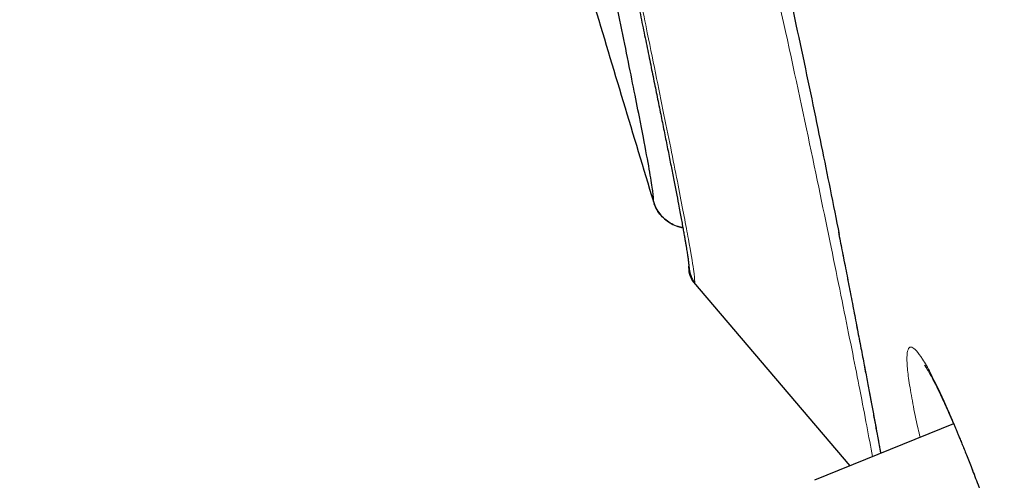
# Model space of a CAD drawing. Header units: millimetres. Extents: x 8 to 428, y 12 to 633.
# Tile 572 of 656: x 34.89 to 42.78, y 548.88 to 552.57. Entities that reach past the tile are written whole.
import ezdxf

# ---------------------------------------------------------------- set-up
doc = ezdxf.new("R2010")
doc.units = ezdxf.units.MM

msp = doc.modelspace()

# ---------------------------------------------------------------- linework, layer by layer
at = {"color": 7, "linetype": 'Continuous', "lineweight": 30}
for p, q in [((40.2865, 550.465), (41.5403, 548.9957)), ((42.371, 549.3314), (41.2555, 548.8807)), ((41.5403, 548.9957), (41.2556, 548.8807))]:
    msp.add_line(p, q, dxfattribs=at)
for centre, radius, start, end in [((40.2526, 551.1972), 0.3, 196.82612, 260.19909), ((40.4475, 550.5844), 0.2, 174.26005, 216.93384)]:
    msp.add_arc(centre, radius, start, end, dxfattribs=at)
at = {"color": 8, "linetype": 'Continuous', "lineweight": 0}
msp.add_arc((42.4255, 549.8046), 0.2493, 194.95401, 207.86809, dxfattribs=at)
at = {"color": 7, "linetype": 'Continuous', "lineweight": 30}
for points, knots in [([(56.3084, 527.3384), (55.9941, 528.5668), (55.3684, 531.0114), (54.3974, 534.7811), (53.4234, 538.5622), (52.4446, 542.3549), (51.3648, 546.5405), (50.183, 551.1198), (48.9006, 556.0848), (47.4721, 561.6321), (45.8955, 567.7613), (44.1799, 574.4914), (42.4631, 581.2401), (40.7476, 588.0178), (39.3195, 593.6739), (38.1816, 598.1969), (37.3257, 601.5945), (36.4727, 604.9786), (35.6271, 608.3232), (34.8459, 611.3996), (34.1381, 614.1634), (33.5133, 616.5785), (32.9472, 618.7238), (32.4509, 620.5782), (32.0208, 622.1762), (31.5881, 623.7788), (31.1759, 625.3003), (30.7985, 626.6691), (30.5002, 627.7515), (30.2756, 628.5792), (30.1231, 629.1471), (30.0342, 629.4727), (29.9948, 629.5945), (29.9826, 629.6146), (29.9857, 629.6052), (29.9857, 629.605)], [0, 0, 0, 0, 0.028425, 0.05657, 0.08452, 0.112315, 0.140016, 0.176199, 0.212256, 0.248183, 0.296953, 0.345657, 0.394582, 0.443744, 0.49315, 0.518006, 0.543042, 0.568293, 0.593809, 0.619642, 0.641414, 0.663436, 0.685472, 0.707234, 0.728735, 0.750032, 0.781689, 0.813116, 0.844401, 0.875629, 0.90684, 0.937939, 0.968835, 0.999454, 1, 1, 1, 1]), ([(54.5761, 527.4603), (54.3206, 528.4477), (53.8101, 530.4211), (53.0168, 533.4619), (52.215, 536.5316), (51.406, 539.6262), (50.5923, 542.7349), (49.6218, 546.4474), (48.4925, 550.7662), (47.2059, 555.6873), (45.8649, 560.8321), (44.4675, 566.1972), (43.0203, 571.7862), (41.5753, 577.3784), (40.1347, 582.9755), (38.6996, 588.5719), (37.5102, 593.2244), (36.5673, 596.9299), (35.8639, 599.6964), (35.1673, 602.4405), (34.4806, 605.1489), (33.8086, 607.8004), (33.2122, 610.1526), (32.6923, 612.1956), (32.2467, 613.9432), (31.8285, 615.5689), (31.3997, 617.217), (30.9761, 618.8254), (30.5716, 620.3571), (30.1957, 621.7794), (29.8532, 623.0757), (29.5446, 624.2322), (29.2853, 625.1978), (29.073, 625.9938), (28.8919, 626.6849), (28.7556, 627.2131), (28.6704, 627.5424), (28.6329, 627.6688), (28.6214, 627.6916), (28.6242, 627.6814), (28.6243, 627.6812)], [0, 0, 0, 0, 0.023406, 0.046777, 0.070122, 0.093442, 0.116743, 0.140035, 0.176612, 0.213166, 0.24969, 0.291147, 0.332584, 0.37405, 0.415564, 0.457116, 0.498706, 0.519522, 0.540358, 0.561218, 0.582102, 0.603013, 0.623947, 0.639667, 0.655399, 0.671137, 0.686871, 0.707827, 0.728758, 0.749662, 0.77471, 0.79973, 0.824744, 0.849753, 0.874758, 0.906003, 0.93721, 0.968374, 0.999494, 1, 1, 1, 1]), ([(39.9654, 551.1104), (39.966, 551.1109), (39.9672, 551.1121), (39.9666, 551.152), (39.9514, 551.2636), (39.9153, 551.4694), (39.8518, 551.7993), (39.7559, 552.2769), (39.6384, 552.8489), (39.5177, 553.4297), (39.3975, 553.9946), (39.2684, 554.5829), (39.1306, 555.1867), (38.9897, 555.7843), (38.8339, 556.4269), (38.6451, 557.1852), (38.4202, 558.0653), (38.1622, 559.0559), (37.8532, 560.2291), (37.4952, 561.582), (37.0917, 563.1115), (36.6909, 564.6464), (36.2809, 566.2455), (35.8662, 567.9079), (35.4446, 569.633), (35.0854, 571.122), (34.7852, 572.3706), (34.5427, 573.38), (34.3021, 574.3701), (34.1222, 575.1023), (34.0253, 575.482), (34.0057, 575.5588)], [0, 0, 0, 0, 0.036008, 0.071918, 0.107731, 0.143588, 0.179714, 0.225009, 0.270194, 0.300402, 0.330607, 0.360717, 0.383305, 0.405928, 0.428536, 0.451086, 0.481159, 0.511339, 0.54142, 0.586316, 0.631339, 0.676486, 0.721639, 0.772149, 0.822635, 0.873136, 0.902976, 0.932893, 0.962735, 0.99246, 1, 1, 1, 1]), ([(39.3882, 554.7826), (39.4025, 554.7205), (39.4317, 554.594), (39.4734, 554.411), (39.5137, 554.2325), (39.552, 554.0613), (39.5896, 553.891), (39.6267, 553.7215), (39.6632, 553.5528), (39.6981, 553.3897), (39.7316, 553.2321), (39.7665, 553.0659), (39.8026, 552.8929), (39.8394, 552.7146), (39.8745, 552.5438), (39.9081, 552.3799), (39.9402, 552.2232), (39.9707, 552.0735), (39.9999, 551.9303), (40.0278, 551.7925), (40.0546, 551.6595), (40.0802, 551.5318), (40.1044, 551.4098), (40.1271, 551.2947), (40.1481, 551.187), (40.1649, 551.0994), (40.1782, 551.0294), (40.1883, 550.9751), (40.1973, 550.9262), (40.2053, 550.8823), (40.2123, 550.843), (40.2184, 550.8082), (40.2237, 550.7777), (40.2282, 550.7509), (40.2321, 550.7272), (40.2354, 550.7063), (40.2384, 550.6874), (40.2409, 550.6703), (40.2432, 550.6537), (40.2453, 550.6383), (40.2469, 550.6246), (40.2478, 550.6161), (40.2482, 550.6117), (40.2485, 550.6085), (40.2489, 550.6038), (40.2494, 550.5977), (40.2502, 550.5902), (40.2512, 550.5815), (40.2526, 550.5717), (40.2544, 550.5602), (40.257, 550.5471), (40.2606, 550.5326), (40.2652, 550.5174), (40.2709, 550.5019), (40.278, 550.4864), (40.2847, 550.474), (40.2892, 550.4674), (40.2906, 550.4654)], [0, 0, 0, 0, 0.020204, 0.041161, 0.061908, 0.082467, 0.102845, 0.12521, 0.147597, 0.170003, 0.192419, 0.214837, 0.24335, 0.271817, 0.300201, 0.328513, 0.356801, 0.38459, 0.412591, 0.440865, 0.469424, 0.498808, 0.528516, 0.558565, 0.588927, 0.619563, 0.639515, 0.658805, 0.677414, 0.695343, 0.71259, 0.729155, 0.744633, 0.759465, 0.773651, 0.78719, 0.800601, 0.814427, 0.828674, 0.845839, 0.863592, 0.881935, 0.885471, 0.88947, 0.89406, 0.899243, 0.90502, 0.911392, 0.918362, 0.92593, 0.935311, 0.945475, 0.956423, 0.968153, 0.980666, 0.99396, 1, 1, 1, 1]), ([(38.9772, 554.4061), (38.9851, 554.3793), (39.1518, 553.815), (39.4811, 552.7164), (39.8042, 551.6451), (39.9654, 551.1103)], [0, 0, 0, 0, 0.024368, 0.51301, 1, 1, 1, 1]), ([(40.8734, 553.5836), (40.9381, 553.2965), (41.0726, 552.6995), (41.2374, 551.9199), (41.3658, 551.2938), (41.4302, 550.9666), (41.4536, 550.8476)], [0, 0, 0, 0, 0.264462, 0.549894, 0.836301, 1, 1, 1, 1]), ([(40.2016, 550.9026), (40.1886, 550.9049), (40.1577, 550.9105), (40.1118, 550.9307), (40.0656, 550.9604), (40.0259, 550.9984), (39.993, 551.0427), (39.9785, 551.0763), (39.9713, 551.093)], [0, 0, 0, 0, 0.126262, 0.30101, 0.475757, 0.650505, 0.825252, 1, 1, 1, 1]), ([(41.4482, 550.8663), (41.4576, 550.8184), (41.4785, 550.7128), (41.5092, 550.5558), (41.5408, 550.3935), (41.5713, 550.2358), (41.6007, 550.0835), (41.6286, 549.9378), (41.6544, 549.8023), (41.6782, 549.6765), (41.7002, 549.56), (41.7208, 549.4499), (41.7401, 549.3462), (41.7562, 549.2592), (41.7694, 549.1872), (41.7788, 549.136), (41.7842, 549.1061), (41.7862, 549.0951)], [0, 0, 0, 0, 0.064915, 0.143266, 0.222146, 0.301574, 0.381459, 0.460576, 0.538414, 0.610601, 0.681594, 0.75137, 0.819908, 0.887189, 0.931242, 0.974727, 1, 1, 1, 1]), ([(42.1372, 549.8015), (42.1371, 549.8016), (42.1369, 549.8019), (42.1385, 549.7998), (42.1417, 549.7956), (42.1451, 549.7907), (42.1484, 549.7859), (42.1513, 549.7815), (42.1549, 549.7758), (42.1597, 549.7683), (42.1657, 549.7586), (42.173, 549.7462), (42.1819, 549.7307), (42.1925, 549.7117), (42.2005, 549.6968), (42.2047, 549.6889)], [0, 0, 0, 0, 0.050357, 0.141047, 0.226006, 0.307937, 0.352778, 0.39687, 0.447044, 0.509575, 0.584506, 0.670219, 0.767996, 0.877899, 1, 1, 1, 1]), ([(42.2052, 549.688), (42.2133, 549.6724), (42.2294, 549.6416), (42.2555, 549.5881), (42.279, 549.5385), (42.2991, 549.4949), (42.3149, 549.4598), (42.3299, 549.4261), (42.3445, 549.3929), (42.3584, 549.3609), (42.3713, 549.3307), (42.3828, 549.3038), (42.3939, 549.2775), (42.4059, 549.2487), (42.4195, 549.2159), (42.4346, 549.1793), (42.4512, 549.1385), (42.4695, 549.0931), (42.4896, 549.0426), (42.5116, 548.9869), (42.5354, 548.9258), (42.5605, 548.8604), (42.5882, 548.7877), (42.6173, 548.7102), (42.6473, 548.6293), (42.6758, 548.5514), (42.699, 548.4875), (42.7127, 548.4492), (42.7174, 548.4361)], [0, 0, 0, 0, 0.067456, 0.13315, 0.197096, 0.233964, 0.269311, 0.30159, 0.330774, 0.361478, 0.38779, 0.409705, 0.430209, 0.453736, 0.480329, 0.508573, 0.53961, 0.573441, 0.610064, 0.649477, 0.691679, 0.736611, 0.781303, 0.834766, 0.885201, 0.932608, 0.97699, 1, 1, 1, 1])]:
    msp.add_open_spline(points, degree=3, knots=knots, dxfattribs=at)
at = {"color": 8, "linetype": 'Continuous', "lineweight": 0}
for points, knots in [([(49.7034, 544.7054), (49.5462, 545.3042), (49.232, 546.5014), (48.7593, 548.3006), (48.2862, 550.101), (47.8126, 551.9029), (47.339, 553.7059), (46.8654, 555.51), (46.392, 557.315), (45.829, 559.4649), (45.177, 561.9598), (44.4375, 564.7998), (43.7012, 567.6405), (43.0173, 570.2925), (42.3848, 572.7556), (41.8028, 575.0296), (41.2227, 577.3036), (40.6443, 579.5774), (40.1088, 581.6884), (39.6157, 583.6365), (39.1646, 585.4218), (38.7143, 587.2063), (38.2648, 588.9902), (37.966, 590.1779), (37.8165, 590.7719)], [0, 0, 0, 0, 0.039233, 0.07844, 0.117632, 0.156818, 0.196002, 0.235189, 0.274381, 0.313579, 0.375186, 0.436799, 0.498406, 0.560008, 0.60929, 0.658568, 0.70784, 0.757106, 0.806366, 0.845071, 0.88378, 0.922499, 0.961236, 1, 1, 1, 1]), ([(39.4424, 554.6464), (39.4671, 554.5402), (39.555, 554.1615), (39.6754, 553.6132), (39.808, 552.991), (39.9371, 552.3637), (40.0638, 551.7431), (40.1756, 551.1852), (40.2518, 550.784), (40.2926, 550.5425), (40.2985, 550.4567), (40.2964, 550.4553), (40.2954, 550.4546)], [0, 0, 0, 0, 0.031625, 0.112765, 0.194009, 0.274935, 0.395503, 0.516397, 0.63781, 0.758785, 0.879336, 1, 1, 1, 1]), ([(41.7212, 549.0688), (41.6916, 549.2278), (41.6387, 549.5127), (41.5004, 550.2038), (41.3418, 550.9799), (41.1458, 551.9165), (40.9345, 552.8924), (40.7549, 553.6598), (40.6823, 553.9696)], [0, 0, 0, 0, 0.212395, 0.380779, 0.549278, 0.71786, 0.886067, 1, 1, 1, 1]), ([(41.4536, 550.8476), (41.4719, 550.7556), (41.5328, 550.4485), (41.6188, 550.0019), (41.7109, 549.5158), (41.7681, 549.2111), (41.7881, 549.0983), (41.7885, 549.096)], [0, 0, 0, 0, 0.12399, 0.414141, 0.704704, 0.994007, 1, 1, 1, 1]), ([(42.102, 549.2227), (42.0966, 549.2459), (42.073, 549.3471), (42.0431, 549.4964), (42.0133, 549.6659), (41.9977, 549.7967), (41.9959, 549.8882), (42.008, 549.9394), (42.0331, 549.9509), (42.0711, 549.9219), (42.1205, 549.8561), (42.1633, 549.7789), (42.1846, 549.7403)], [0, 0, 0, 0, 0.031978, 0.1395879, 0.2470975, 0.3545049, 0.4618684, 0.5692965, 0.6768421, 0.7844817, 0.8921878, 1, 1, 1, 1]), ([(42.1846, 549.7403), (42.2253, 549.6586), (42.3065, 549.4953), (42.4602, 549.1273), (42.6283, 548.6911), (42.8068, 548.1925), (42.9874, 547.6526), (43.1616, 547.0976), (43.3221, 546.5561), (43.4106, 546.2277), (43.4534, 546.0689)], [0, 0, 0, 0, 0.126443, 0.252634, 0.378597, 0.504317, 0.629981, 0.755816, 0.881887, 1, 1, 1, 1])]:
    msp.add_open_spline(points, degree=3, knots=knots, dxfattribs=at)

doc.saveas('drawing.dxf')
